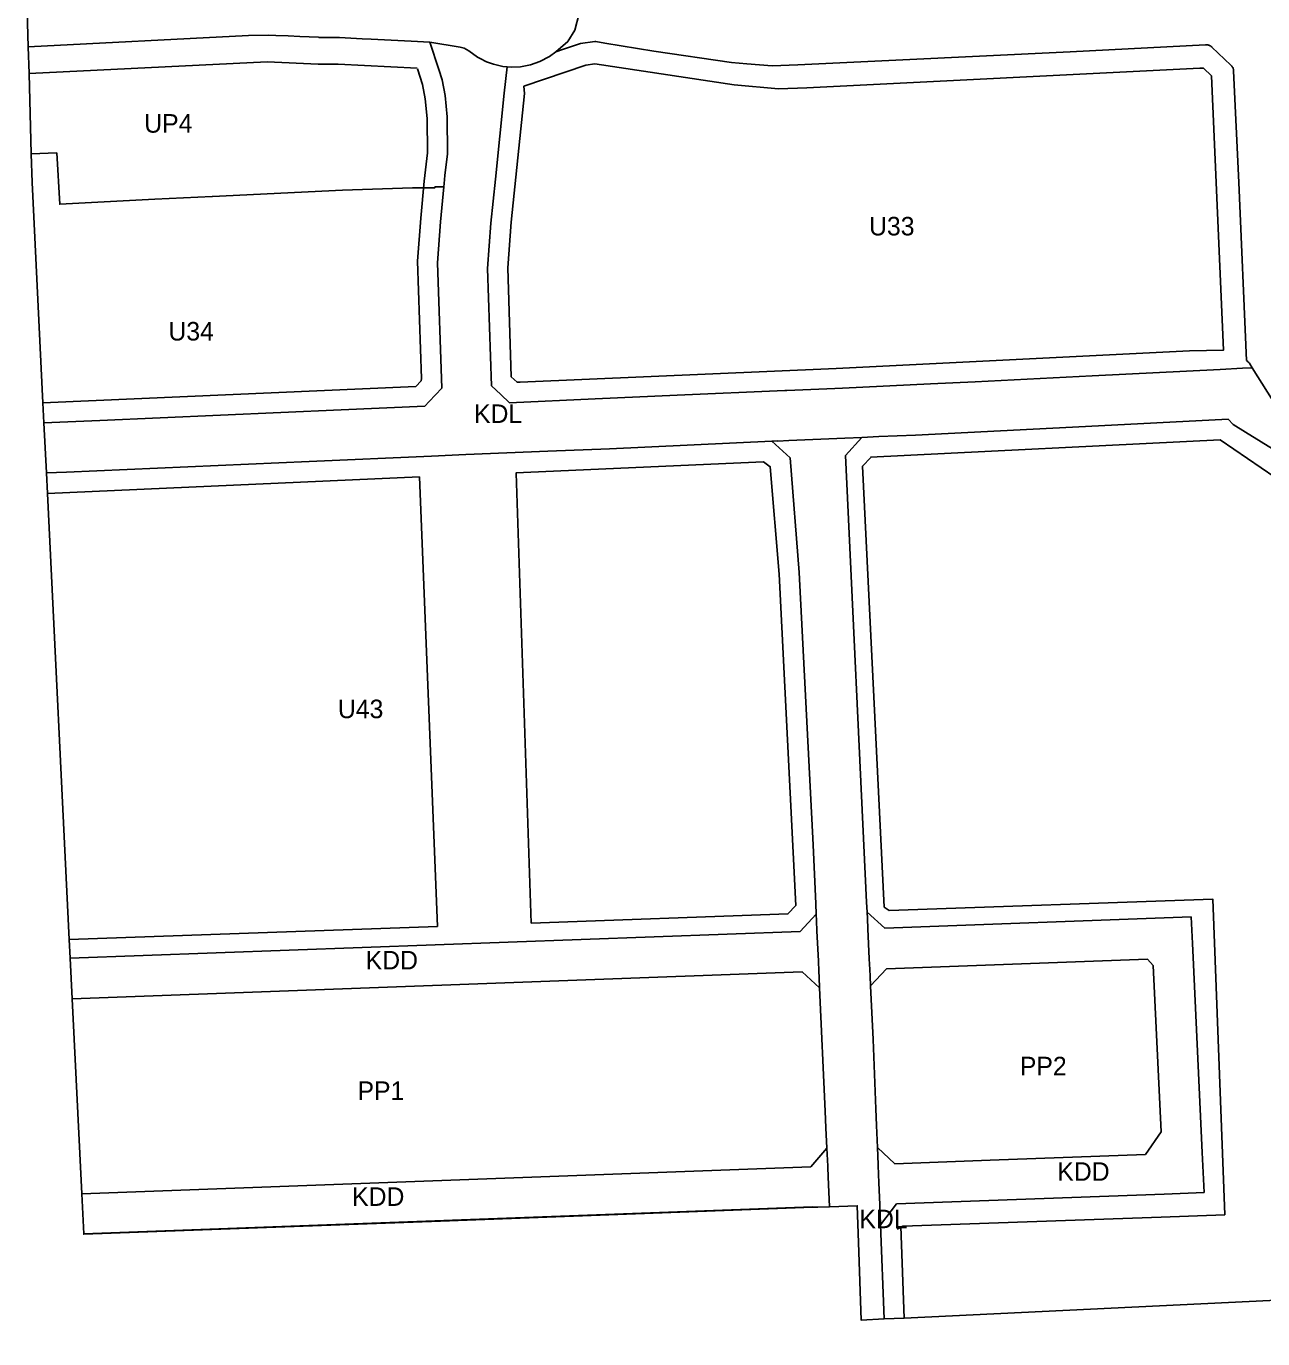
# Model space of a CAD drawing. Extents: x 7428080 to 7432143, y 5545880 to 5549217.
# Drawn here: x 7428970 to 7429340.3, y 5547582.5 to 5547975.6 of the extents above; entities that cross this region are included whole.
import ezdxf

# ---------------------------------------------------------------- set-up
doc = ezdxf.new("R2010")
doc.units = 0
for name, color, linetype in [('CZ_L_linie rozgraniczające tereny o różnym przeznaczeniu oraz różnych warunkach ich zabudowy i zagospodarowania', 7, 'Continuous'), ('CZ_L_maksymalne nieprzekraczalne linie zabudowy', 7, 'Continuous'), ('CZ_L_obowiązujące linie zabudowy', 7, 'Continuous'), ('CZ_L_opisy_linie rozgraniczające tereny o różnym przeznaczeniu oraz różnych warunkach ich zabudowy i zagospodarowania', 7, 'Continuous'), ('info', 7, 'Continuous')]:
    doc.layers.add(name, color=color, linetype=linetype)

msp = doc.modelspace()

# ---------------------------------------------------------------- linework, layer by layer
at = {"layer": 'CZ_L_linie rozgraniczające tereny o różnym przeznaczeniu oraz różnych warunkach ich zabudowy i zagospodarowania'}
for p, q in [((7429134.31, 5547974.42), (7429135.63, 5547979.44)), ((7428970.64, 5547969.46), (7429036.62, 5547972.77)), ((7429036.62, 5547972.77), (7429042.61, 5547972.96)), ((7429042.61, 5547972.96), (7429044.8, 5547972.84)), ((7429044.8, 5547972.84), (7429048.49, 5547972.7)), ((7429132.25, 5547970.99), (7429134.31, 5547974.42)), ((7429048.49, 5547972.7), (7429051.98, 5547972.54)), ((7429051.98, 5547972.54), (7429057.51, 5547972.27)), ((7429057.51, 5547972.27), (7429057.64, 5547972.26)), ((7429057.64, 5547972.26), (7429063.82, 5547972.17)), ((7429063.82, 5547972.17), (7429070.6, 5547971.85)), ((7429070.6, 5547971.85), (7429073.34, 5547971.71)), ((7429073.34, 5547971.71), (7429085.29, 5547971.14)), ((7429085.29, 5547971.14), (7429090.93, 5547970.86)), ((7429093.58, 5547962.65), (7429090.93, 5547970.86)), ((7429090.93, 5547970.86), (7429100.01, 5547969.31)), ((7429100.01, 5547969.31), (7429101.13, 5547968.99)), ((7429101.13, 5547968.99), (7429102.55, 5547968.2)), ((7429128.62, 5547967.92), (7429132.25, 5547970.99)), ((7429130.93, 5547968.7), (7429136.03, 5547970.42)), ((7429136.03, 5547970.42), (7429140.29, 5547971.02)), ((7429140.29, 5547971.02), (7429140.39, 5547971.01)), ((7429140.39, 5547971.01), (7429140.55, 5547970.99)), ((7429140.55, 5547970.99), (7429140.57, 5547970.99)), ((7429140.57, 5547970.99), (7429143.35, 5547970.53)), ((7429143.35, 5547970.53), (7429157.95, 5547968.15)), ((7429282.71, 5547967.97), (7429323.23, 5547970.04)), ((7429323.23, 5547970.04), (7429323.42, 5547970.05)), ((7429323.42, 5547970.05), (7429323.58, 5547970.04)), ((7429323.58, 5547970.04), (7429323.74, 5547970.02)), ((7429323.74, 5547970.02), (7429323.91, 5547969.99)), ((7429323.91, 5547969.99), (7429324.06, 5547969.95)), ((7429324.06, 5547969.95), (7429324.22, 5547969.89)), ((7429324.22, 5547969.89), (7429324.37, 5547969.83)), ((7429324.37, 5547969.83), (7429324.52, 5547969.76)), ((7429324.52, 5547969.76), (7429324.66, 5547969.68)), ((7429324.66, 5547969.68), (7429324.8, 5547969.59)), ((7429324.8, 5547969.59), (7429324.93, 5547969.49)), ((7429324.93, 5547969.49), (7429325.05, 5547969.39)), ((7429325.05, 5547969.39), (7429325.07, 5547969.36)), ((7429325.07, 5547969.36), (7429330.81, 5547963.94)), ((7429102.55, 5547968.2), (7429105.17, 5547966.3)), ((7429105.17, 5547966.3), (7429105.98, 5547965.9)), ((7429105.98, 5547965.9), (7429107.89, 5547964.96)), ((7429107.89, 5547964.96), (7429109.93, 5547964.19)), ((7429121.02, 5547964.04), (7429123.83, 5547965)), ((7429123.83, 5547965), (7429126.7, 5547966.48)), ((7429126.7, 5547966.48), (7429128.62, 5547967.92)), ((7429128.62, 5547967.92), (7429130.93, 5547968.7)), ((7429157.95, 5547968.15), (7429181.27, 5547964.72)), ((7429201.12, 5547963.98), (7429230.42, 5547965.41)), ((7429230.42, 5547965.41), (7429282.71, 5547967.97)), ((7429094.58, 5547959.55), (7429093.58, 5547962.65)), ((7429109.93, 5547964.19), (7429112.8, 5547963.52)), ((7429112.8, 5547963.52), (7429114.02, 5547963.43)), ((7429113.2, 5547955.51), (7429114.02, 5547963.43)), ((7429114.02, 5547963.43), (7429115.35, 5547963.32)), ((7429115.35, 5547963.32), (7429118.08, 5547963.43)), ((7429118.08, 5547963.43), (7429121.02, 5547964.04)), ((7429181.27, 5547964.72), (7429185.84, 5547964.32)), ((7429185.84, 5547964.32), (7429193.42, 5547963.69)), ((7429193.42, 5547963.69), (7429201.12, 5547963.98)), ((7429330.81, 5547963.94), (7429330.91, 5547963.85)), ((7429330.91, 5547963.85), (7429331.02, 5547963.73)), ((7429331.02, 5547963.73), (7429331.12, 5547963.6)), ((7429331.12, 5547963.6), (7429331.21, 5547963.46)), ((7429331.21, 5547963.46), (7429331.29, 5547963.32)), ((7429331.29, 5547963.32), (7429331.36, 5547963.18)), ((7429331.36, 5547963.18), (7429331.43, 5547963.02)), ((7429331.43, 5547963.02), (7429331.48, 5547962.87)), ((7429331.48, 5547962.87), (7429331.53, 5547962.71)), ((7429331.53, 5547962.71), (7429331.56, 5547962.55)), ((7429331.56, 5547962.55), (7429331.58, 5547962.39)), ((7429331.58, 5547962.39), (7429331.59, 5547962.24)), ((7429331.59, 5547962.24), (7429333.13, 5547928.81)), ((7429095.45, 5547954.88), (7429094.58, 5547959.55)), ((7429096.05, 5547948.49), (7429095.45, 5547954.88)), ((7429110.54, 5547929.81), (7429113.2, 5547955.51)), ((7429096.16, 5547937.34), (7429096.05, 5547948.49)), ((7429095.43, 5547930.86), (7429096.16, 5547937.34)), ((7429095.17, 5547928.52), (7429095.43, 5547930.86)), ((7429109.17, 5547916.58), (7429110.54, 5547929.81)), ((7429095.08, 5547927.54), (7429095.17, 5547928.52)), ((7429333.13, 5547928.81), (7429333.13, 5547928.81)), ((7429333.13, 5547928.81), (7429335.51, 5547875.44)), ((7429108.19, 5547903.03), (7429109.17, 5547916.58)), ((7429109.36, 5547867.89), (7429108.19, 5547903.03)), ((7429335.51, 5547875.44), (7429335.86, 5547875.16)), ((7429335.86, 5547875.16), (7429335.89, 5547875.14)), ((7429335.89, 5547875.14), (7429336.01, 5547875.03)), ((7429336.01, 5547875.03), (7429336.13, 5547874.92)), ((7429336.13, 5547874.92), (7429336.24, 5547874.79)), ((7429336.24, 5547874.79), (7429336.34, 5547874.67)), ((7429336.34, 5547874.67), (7429336.43, 5547874.53)), ((7429336.43, 5547874.53), (7429336.43, 5547874.52)), ((7429336.43, 5547874.52), (7429337.18, 5547873.33)), ((7429289.25, 5547870.92), (7429254.21, 5547869.09)), ((7429327.58, 5547872.78), (7429289.25, 5547870.92)), ((7429334.32, 5547873.19), (7429327.58, 5547872.78)), ((7429337.18, 5547873.33), (7429334.32, 5547873.19)), ((7429352.47, 5547848.91), (7429337.18, 5547873.33)), ((7429109.39, 5547867.87), (7429109.36, 5547867.89)), ((7429112.16, 5547865.3), (7429109.39, 5547867.87)), ((7429212.2, 5547867.09), (7429197.83, 5547866.5)), ((7429214.47, 5547867.19), (7429212.2, 5547867.09)), ((7429240.85, 5547868.45), (7429214.47, 5547867.19)), ((7429254.21, 5547869.09), (7429240.85, 5547868.45)), ((7429114.71, 5547862.83), (7429112.16, 5547865.3)), ((7429140.38, 5547864.02), (7429114.71, 5547862.83)), ((7429164.94, 5547865.07), (7429140.38, 5547864.02)), ((7429197.16, 5547866.47), (7429164.94, 5547865.07)), ((7429197.83, 5547866.5), (7429197.16, 5547866.47)), ((7429236.39, 5547853.12), (7429287.29, 5547855.71)), ((7429287.29, 5547855.71), (7429330.01, 5547857.96)), ((7429330.01, 5547857.96), (7429331.5, 5547856.31)), ((7429331.5, 5547856.31), (7429335.2, 5547854.01)), ((7429144.74, 5547849.06), (7429193.3, 5547851.3)), ((7429193.3, 5547851.3), (7429193.86, 5547851.33)), ((7429193.3, 5547851.3), (7429198.77, 5547846.35)), ((7429193.86, 5547851.33), (7429195.05, 5547851.38)), ((7429195.05, 5547851.38), (7429195.07, 5547851.37)), ((7429195.07, 5547851.37), (7429198.36, 5547851.48)), ((7429198.36, 5547851.48), (7429215.17, 5547852.23)), ((7429215.17, 5547852.23), (7429220.22, 5547852.45)), ((7429220.22, 5547852.45), (7429215.42, 5547847.07)), ((7429220.22, 5547852.45), (7429225.33, 5547852.68)), ((7429225.33, 5547852.68), (7429236.39, 5547853.12)), ((7429335.2, 5547854.01), (7429358.25, 5547839.72)), ((7429091.39, 5547846.85), (7429101.65, 5547847.31)), ((7429101.65, 5547847.31), (7429126.27, 5547848.37)), ((7429126.27, 5547848.37), (7429144.74, 5547849.06)), ((7429215.42, 5547847.07), (7429221.71, 5547713.26)), ((7428982.07, 5547842.09), (7429054.77, 5547845.26)), ((7429054.77, 5547845.26), (7429091.39, 5547846.85)), ((7429091.39, 5547846.85), (7429091.39, 5547846.85)), ((7429198.77, 5547846.35), (7429201.53, 5547811.97)), ((7428976.06, 5547841.83), (7428982.07, 5547842.09)), ((7429201.53, 5547811.97), (7429205.67, 5547730.4)), ((7429205.67, 5547730.4), (7429206.47, 5547712.75)), ((7429206.61, 5547709.7), (7429201.84, 5547704.52)), ((7429206.47, 5547712.75), (7429206.61, 5547709.7)), ((7429206.61, 5547709.7), (7429206.7, 5547707.67)), ((7429221.71, 5547713.26), (7429221.85, 5547710.32)), ((7429221.94, 5547708.38), (7429221.85, 5547710.32)), ((7429221.85, 5547710.32), (7429227.12, 5547705.46)), ((7429206.7, 5547707.67), (7429206.84, 5547704.71)), ((7429222.09, 5547705.27), (7429221.94, 5547708.38)), ((7429227.12, 5547705.46), (7429318.88, 5547708.84)), ((7429318.88, 5547708.84), (7429319.26, 5547700.89)), ((7429201.84, 5547704.52), (7428983.18, 5547696.46)), ((7429206.84, 5547704.71), (7429207.25, 5547695.62)), ((7429222.51, 5547696.34), (7429222.09, 5547705.27)), ((7429319.26, 5547700.89), (7429319.46, 5547696.7)), ((7429207.25, 5547695.62), (7429207.39, 5547692.56)), ((7429222.66, 5547693.13), (7429222.51, 5547696.34)), ((7429305.83, 5547696.19), (7429227.62, 5547693.31)), ((7429307.56, 5547694.31), (7429305.83, 5547696.19)), ((7429309.9, 5547644.49), (7429307.56, 5547694.31)), ((7429319.46, 5547696.7), (7429322.21, 5547638.3)), ((7429202.39, 5547692.38), (7428983.78, 5547684.32)), ((7429207.61, 5547687.57), (7429202.39, 5547692.38)), ((7429207.39, 5547692.56), (7429207.47, 5547690.67)), ((7429207.47, 5547690.67), (7429207.61, 5547687.57)), ((7429222.76, 5547691.11), (7429222.66, 5547693.13)), ((7429222.89, 5547688.19), (7429222.76, 5547691.11)), ((7429227.62, 5547693.31), (7429222.89, 5547688.19)), ((7429209.29, 5547650.67), (7429207.61, 5547687.57)), ((7429222.89, 5547688.19), (7429223.65, 5547672.16)), ((7429223.65, 5547672.16), (7429224.48, 5547651.36)), ((7429209.52, 5547645.66), (7429209.29, 5547650.67)), ((7429224.48, 5547651.36), (7429224.68, 5547646.38)), ((7429209.79, 5547639.65), (7429209.52, 5547645.66)), ((7429224.68, 5547646.38), (7429224.94, 5547639.81)), ((7429305.22, 5547637.68), (7429309.9, 5547644.49)), ((7429205.04, 5547633.98), (7429209.79, 5547639.65)), ((7429210.04, 5547634.17), (7429209.79, 5547639.65)), ((7429225.14, 5547634.73), (7429224.94, 5547639.81)), ((7429224.94, 5547639.81), (7429230.14, 5547634.91)), ((7429225.15, 5547634.39), (7429225.14, 5547634.73)), ((7429230.14, 5547634.91), (7429258.68, 5547635.96)), ((7429258.68, 5547635.96), (7429305.22, 5547637.68)), ((7429258.68, 5547635.96), (7429258.68, 5547635.96)), ((7429322.21, 5547638.3), (7429322.77, 5547626.32)), ((7428986.64, 5547625.94), (7429205.04, 5547633.98)), ((7429210.06, 5547633.68), (7429210.04, 5547634.17)), ((7429210.29, 5547628.65), (7429210.06, 5547633.68)), ((7429225.36, 5547629.19), (7429225.15, 5547634.39)), ((7429210.58, 5547622.18), (7429210.29, 5547628.65)), ((7429225.62, 5547622.74), (7429225.36, 5547629.19)), ((7429310.78, 5547625.87), (7429230.61, 5547622.92)), ((7429322.77, 5547626.32), (7429310.78, 5547625.87)), ((7428987.23, 5547613.95), (7429205.45, 5547621.99)), ((7429205.45, 5547621.99), (7429205.55, 5547621.89)), ((7429210.59, 5547622.08), (7429210.58, 5547622.18)), ((7429225.86, 5547616.63), (7429225.62, 5547622.74)), ((7429230.61, 5547622.92), (7429225.86, 5547616.63)), ((7429225.86, 5547616.63), (7429226.98, 5547588.45))]:
    msp.add_line(p, q, dxfattribs=at)
for points in [[(7428971.55, 5547937.34), (7428979.16, 5547937.64), (7428980.08, 5547922.27), (7429008.5, 5547923.78), (7429025.69, 5547924.61), (7429025.85, 5547924.62), (7429064.71, 5547926.49), (7429085.72, 5547927.22), (7429088.87, 5547927.22), (7429092.44, 5547927.21), (7429092.43, 5547927.45), (7429095.08, 5547927.54)], [(7428975.32, 5547856.81), (7428992.06, 5547857.54), (7429064.34, 5547860.68), (7429089.39, 5547861.77), (7429090.71, 5547863.18), (7429094.51, 5547867.22), (7429093.21, 5547904.78), (7429094.11, 5547916.98), (7429095.08, 5547927.54)]]:
    msp.add_lwpolyline(points, dxfattribs=at)
at = {"layer": 'CZ_L_maksymalne nieprzekraczalne linie zabudowy'}
for points in [[(7429087.12, 5547963.04), (7429063.41, 5547964.18), (7429057.44, 5547964.26), (7429042.22, 5547964.94), (7428970.87, 5547961.43)], [(7428975.03, 5547862.83), (7429086.75, 5547867.73), (7429088.29, 5547869.36), (7429088.41, 5547870.05), (7429087.23, 5547905.21), (7429088.2, 5547918.13), (7429089.21, 5547929.21), (7429090.16, 5547937.64), (7429090.05, 5547947.95), (7429089.52, 5547953.82), (7429088.72, 5547958.18), (7429087.2, 5547962.87)], [(7429117.99, 5547868.99), (7429212.54, 5547873.11), (7429318.42, 5547878.34), (7429328.57, 5547878.57), (7429324.98, 5547960.73), (7429322.57, 5547963.01), (7429321.47, 5547963.01), (7429203.78, 5547957.18), (7429195.32, 5547956.87), (7429181.99, 5547958.01), (7429140.26, 5547964.29), (7429137.57, 5547963.91), (7429119.08, 5547957.6), (7429119.23, 5547955.48), (7429115.23, 5547916.89), (7429114.22, 5547903.19), (7429115.29, 5547870.58), (7429117, 5547868.96), (7429117.99, 5547868.99)], [(7429350.68, 5547408.98), (7429368.07, 5547412.95), (7429386.29, 5547418.49), (7429460.25, 5547439.49), (7429584.94, 5547477.06), (7429585.5, 5547479.83), (7429495.31, 5547607.21), (7429483.29, 5547626.42), (7429422.21, 5547718.65), (7429357.55, 5547821.09), (7429348.01, 5547837.72), (7429327.54, 5547851.7), (7429222.85, 5547846.55)], [(7429198.11, 5547709.74), (7429200.5, 5547712.27), (7429195.54, 5547811.49), (7429192.85, 5547843.65), (7429190.83, 5547845.16), (7429116.61, 5547841.87)], [(7429223, 5547846.48), (7429220.45, 5547843.83), (7429226.95, 5547711.74)], [(7429093.18, 5547705.95), (7429087.76, 5547840.6), (7428976.36, 5547835.69)], [(7429116.72, 5547841.72), (7429121.2, 5547706.95)], [(7429231.9, 5547616.18), (7429232.96, 5547588.73)]]:
    msp.add_lwpolyline(points, dxfattribs=at)
at = {"layer": 'CZ_L_obowiązujące linie zabudowy'}
for points in [[(7429226.95, 5547711.74), (7429228.43, 5547710.76), (7429325.34, 5547714.18), (7429329.02, 5547619.64)], [(7429121.2, 5547706.95), (7429198.17, 5547709.81)], [(7428982.91, 5547702.09), (7429093.18, 5547705.95)], [(7429329.02, 5547619.64), (7429309.92, 5547618.96), (7429232.59, 5547616.24), (7429230.81, 5547615.39)]]:
    msp.add_lwpolyline(points, dxfattribs=at)
at = {"layer": 'info'}
msp.add_lwpolyline([(7429350.77, 5547594.37), (7429232.96, 5547588.73), (7429226.98, 5547588.45), (7429220.03, 5547588.11), (7429219.24, 5547611.39), (7429218.92, 5547622.38), (7429210.59, 5547622.08), (7429207.1, 5547621.95), (7429205.55, 5547621.89), (7429094.05, 5547617.78), (7429009.1, 5547614.65), (7428987.24, 5547613.84), (7428987.23, 5547613.95), (7428986.64, 5547625.94), (7428983.78, 5547684.32), (7428983.18, 5547696.46), (7428982.91, 5547702.09), (7428976.36, 5547835.69), (7428976.06, 5547841.83), (7428975.32, 5547856.81), (7428975.03, 5547862.83), (7428971.8, 5547928.74), (7428971.55, 5547937.34), (7428970.87, 5547961.43), (7428970.64, 5547969.46), (7428970.03, 5547991.01)], dxfattribs=at)

# ---------------------------------------------------------------- texts
at = {"layer": 'CZ_L_opisy_linie rozgraniczające tereny o różnym przeznaczeniu oraz różnych warunkach ich zabudowy i zagospodarowania'}
for s, p in [('UP4', (7429005.36, 5547943.71)), ('U33', (7429222.43, 5547912.94)), ('U34', (7429012.61, 5547881.47)), ('KDL', (7429104.13, 5547856.78)), ('U43', (7429063.36, 5547768.37)), ('KDD', (7429071.68, 5547693.13)), ('PP2', (7429267.59, 5547661.42)), ('PP1', (7429069.23, 5547654.04)), ('KDD', (7429278.81, 5547629.83)), ('KDD', (7429067.61, 5547622.32)), ('KDL', (7429219.55, 5547615.63))]:
    msp.add_text(s, height=5.549, dxfattribs=at).set_placement(p)

doc.saveas('drawing.dxf')
